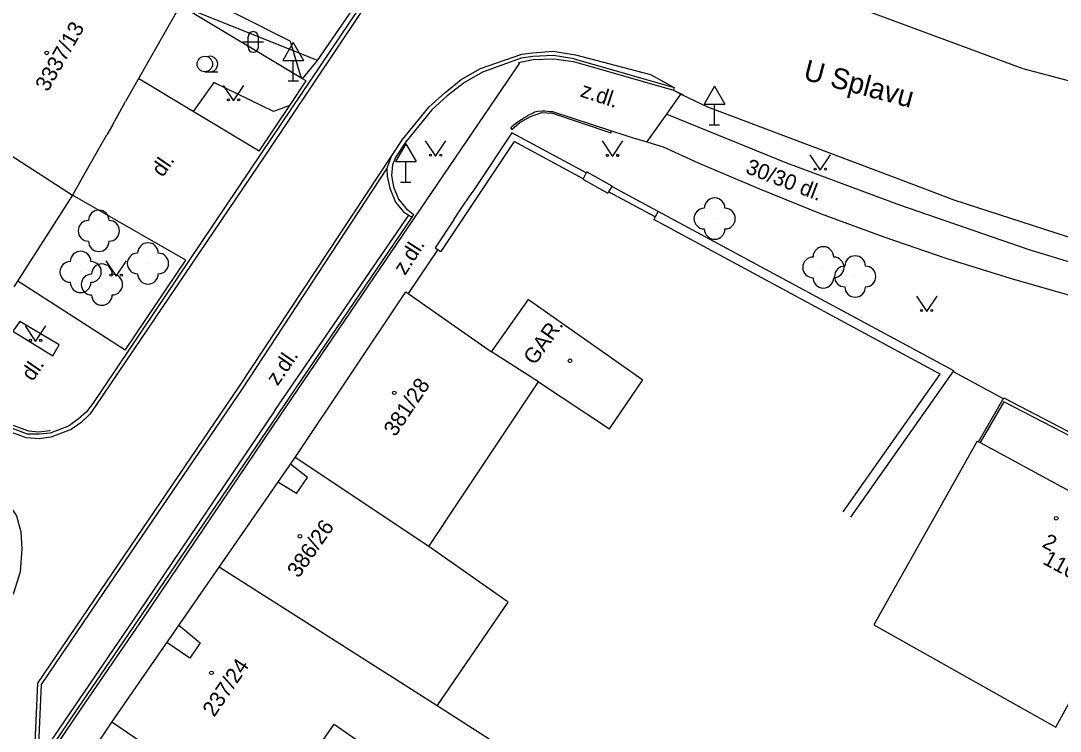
# Model space of a CAD drawing. Extents: x -584400 to -581602, y -1210894 to -1208793.
# Drawn here: x -583110.2 to -583059.9, y -1210538.7 to -1210504.4 of the extents above; entities that cross this region are included whole.
import ezdxf

# ---------------------------------------------------------------- set-up
doc = ezdxf.new("R2010")
doc.units = 0
for name, color, linetype in [('BUDOVY_MĚŘ', 7, 'Continuous'), ('BUDOVY_NEMĚŘ', 7, 'Continuous'), ('NÁZVY_ULIC_TOK_SMĚR', 7, 'Continuous'), ('POMOC_POPIS', 7, 'Continuous'), ('ROZHRANÍ_PLOCH', 7, 'Continuous'), ('ZELEŇ', 7, 'Continuous'), ('ZN_BUDOV', 7, 'Continuous'), ('ZN_DOPLŇKOVÉ', 7, 'Continuous'), ('ZN_KULTUR', 7, 'Continuous'), ('Č_POPIS_EVID', 7, 'Continuous'), ('Č_POPIS_ORIENT', 7, 'Continuous')]:
    doc.layers.add(name, color=color, linetype=linetype)

msp = doc.modelspace()

# ---------------------------------------------------------------- linework, layer by layer
at = {"layer": 'BUDOVY_MĚŘ'}
for points in [[(-583102.44, -1210503.63), (-583105.08, -1210508.28)], [(-583105.72, -1210509.41), (-583105.99, -1210509.89)], [(-583107.23, -1210512.06), (-583107.65, -1210512.8)], [(-583107.65, -1210512.8), (-583110.49, -1210517.24)], [(-583096.88, -1210525.5), (-583091.53, -1210517.49), (-583087.37, -1210520.38)], [(-583087.37, -1210520.38), (-583085.58, -1210517.85), (-583080.06, -1210521.74)], [(-583063.88, -1210524.71), (-583063.82, -1210524.74), (-583063.74, -1210524.78), (-583055.08, -1210529.47)], [(-583100.56, -1210530.8), (-583096.88, -1210525.5)], [(-583105.75, -1210538.31), (-583100.56, -1210530.8)], [(-583107.84, -1210541.44), (-583105.75, -1210538.31)]]:
    msp.add_lwpolyline(points, dxfattribs=at)
at = {"layer": 'BUDOVY_NEMĚŘ'}
for points in [[(-583113.65, -1210508.94), (-583107.65, -1210512.8)], [(-583085.1, -1210521.83), (-583087.37, -1210520.38)], [(-583090.41, -1210529.8), (-583088.94, -1210527.59), (-583085.1, -1210521.83)], [(-583085.1, -1210521.83), (-583081.67, -1210524.12), (-583080.06, -1210521.74)], [(-583063.88, -1210524.71), (-583068.88, -1210533.59), (-583060.07, -1210538.55), (-583055.08, -1210529.47)], [(-583090.41, -1210529.8), (-583096.88, -1210525.5)], [(-583090, -1210537.52), (-583086.57, -1210532.5), (-583090.41, -1210529.8)], [(-583090, -1210537.52), (-583100.56, -1210530.8)], [(-583100.14, -1210542.13), (-583098.45, -1210539.68), (-583096.68, -1210540.84), (-583094.99, -1210538.4), (-583090.15, -1210541.77), (-583089.23, -1210540.34), (-583086.16, -1210542.31), (-583085.1, -1210540.67), (-583090, -1210537.52)], [(-583100.14, -1210542.13), (-583105.75, -1210538.31)]]:
    msp.add_lwpolyline(points, dxfattribs=at)
at = {"layer": 'ROZHRANÍ_PLOCH'}
for points in [[(-583075.66, -1210491.57), (-583076.03, -1210491.95), (-583076.39, -1210492.4), (-583076.68, -1210492.89), (-583076.9, -1210493.42), (-583077.05, -1210493.98), (-583077.11, -1210494.55), (-583077.09, -1210495.24), (-583077.09, -1210496.03), (-583077.01, -1210496.82), (-583076.85, -1210497.59), (-583076.61, -1210498.35), (-583076.3, -1210499.08), (-583075.92, -1210499.77), (-583075.47, -1210500.42), (-583074.96, -1210501.03), (-583074.39, -1210501.57), (-583073.76, -1210502.06), (-583073.34, -1210502.34), (-583061.66, -1210506.68), (-583052.95, -1210508.98)], [(-583090.12, -1210498.26), (-583090.43, -1210498.76), (-583098.5, -1210510.76), (-583106.67, -1210522.89), (-583106.97, -1210523.29), (-583107.38, -1210523.65), (-583107.84, -1210523.98), (-583108.74, -1210524.33), (-583109.27, -1210524.37), (-583109.83, -1210524.37), (-583110.77, -1210524.01), (-583111.22, -1210523.7), (-583113.07, -1210522.35)], [(-583090.29, -1210498.86), (-583098.32, -1210510.86), (-583106.52, -1210522.98), (-583106.82, -1210523.41), (-583107.23, -1210523.8), (-583107.72, -1210524.14), (-583108.7, -1210524.52), (-583109.26, -1210524.6), (-583109.89, -1210524.55), (-583110.84, -1210524.19), (-583111.32, -1210523.83), (-583112.9, -1210522.72), (-583114.54, -1210525.03), (-583111.15, -1210527.37), (-583110.78, -1210527.71), (-583110.37, -1210528.33), (-583110.16, -1210529.1), (-583110.1, -1210529.92), (-583110.19, -1210531.03), (-583110.49, -1210532.01), (-583110.93, -1210532.95), (-583111.93, -1210534.71), (-583112.86, -1210536.41)], [(-583095.8, -1210506.28), (-583093.56, -1210503.01), (-583092.96, -1210502.15), (-583100.05, -1210498.91)], [(-583097.12, -1210505.35), (-583102.05, -1210502.86)], [(-583096.53, -1210507.17), (-583102.44, -1210503.63)], [(-583095.8, -1210506.28), (-583102.44, -1210503.63)], [(-583097.12, -1210505.35), (-583096.58, -1210507.14)], [(-583092.21, -1210510.92), (-583091.69, -1210510.11), (-583090.4, -1210508.53), (-583089.64, -1210507.85), (-583088.85, -1210507.21), (-583087.91, -1210506.67), (-583085.91, -1210505.98), (-583085.4, -1210505.92), (-583084.4, -1210505.84), (-583083.31, -1210506.02), (-583079.69, -1210506.97), (-583078.54, -1210507.59)], [(-583083.37, -1210506.21), (-583084.38, -1210506.04), (-583085.38, -1210506.1), (-583085.95, -1210506.18), (-583087.82, -1210506.86), (-583088.69, -1210507.36), (-583089.52, -1210507.99), (-583090.27, -1210508.67), (-583091.52, -1210510.22), (-583092.03, -1210510.98), (-583092.17, -1210511.34), (-583092.21, -1210511.85), (-583092.12, -1210512.4), (-583091.87, -1210513), (-583091.53, -1210513.43), (-583091.16, -1210513.74), (-583091.24, -1210513.87)], [(-583139.6, -1210585.57), (-583128, -1210568.39), (-583122.31, -1210559.94), (-583107.24, -1210537.67), (-583104.2, -1210533.25), (-583097.58, -1210523.45), (-583086.02, -1210506.43), (-583086.07, -1210506.39)], [(-583096.53, -1210507.17), (-583095.8, -1210506.28)], [(-583086.07, -1210506.39), (-583085.36, -1210506.24), (-583084.38, -1210506.2), (-583083.41, -1210506.33), (-583078.57, -1210507.72)], [(-583083.37, -1210506.21), (-583078.54, -1210507.59)], [(-583101.82, -1210508.75), (-583104.45, -1210507.17)], [(-583097.13, -1210508.46), (-583096.34, -1210507.28)], [(-583096.34, -1210507.28), (-583096.58, -1210507.14)], [(-583078.89, -1210508.88), (-583078.21, -1210507.91)], [(-583078.54, -1210507.59), (-583078.57, -1210507.72)], [(-583078.57, -1210507.72), (-583078.1, -1210507.95)], [(-583078.57, -1210507.72), (-583078.21, -1210507.91)], [(-583078.21, -1210507.91), (-583076.92, -1210508.53), (-583066.96, -1210512.29)], [(-583098.62, -1210510.68), (-583097.13, -1210508.46)], [(-583098.62, -1210510.68), (-583101.82, -1210508.75)], [(-583086.45, -1210509.56), (-583086.41, -1210509.5), (-583086.32, -1210509.41), (-583086.22, -1210509.33), (-583086.08, -1210509.24), (-583086.02, -1210509.2), (-583085.94, -1210509.15), (-583085.9, -1210509.12), (-583085.81, -1210509.07), (-583085.72, -1210509.02), (-583085.68, -1210509), (-583085.67, -1210508.98), (-583085.65, -1210508.98), (-583085.63, -1210508.97), (-583085.6, -1210508.94), (-583085.4, -1210508.83), (-583085.29, -1210508.78), (-583085.13, -1210508.74), (-583084.95, -1210508.72), (-583084.91, -1210508.73), (-583084.87, -1210508.73), (-583084.8, -1210508.73), (-583084.67, -1210508.74), (-583084.57, -1210508.75), (-583084.52, -1210508.76), (-583084.45, -1210508.76), (-583084.42, -1210508.75), (-583081.57, -1210509.69)], [(-583086.45, -1210509.56), (-583086.39, -1210509.62), (-583086, -1210509.29), (-583085.49, -1210508.99), (-583084.94, -1210508.8), (-583084.43, -1210508.84), (-583081.6, -1210509.79), (-583081.57, -1210509.69)], [(-583079.86, -1210510.24), (-583078.89, -1210508.88)], [(-583078.89, -1210508.88), (-583073.11, -1210511.24), (-583067.63, -1210513.27)], [(-583081.57, -1210509.69), (-583080.38, -1210510.08)], [(-583056.04, -1210518.55), (-583059.16, -1210517.73), (-583062.26, -1210516.84), (-583065.33, -1210515.88), (-583068.38, -1210514.83), (-583071.41, -1210513.72), (-583074.4, -1210512.52), (-583077.36, -1210511.26), (-583079.06, -1210510.49), (-583080.38, -1210510.08)], [(-583109.5, -1210540.4), (-583109.33, -1210536.42), (-583106.29, -1210531.95), (-583099.6, -1210522.1), (-583092.21, -1210510.92)], [(-583092.44, -1210511.53), (-583092.35, -1210511.28), (-583092.21, -1210510.92)], [(-583109.31, -1210540.12), (-583109.15, -1210536.49), (-583106.14, -1210532.04), (-583099.43, -1210522.18), (-583092.44, -1210511.53)], [(-583092.44, -1210511.53), (-583092.43, -1210511.88), (-583092.3, -1210512.46), (-583092.02, -1210513.14), (-583091.63, -1210513.61), (-583091.38, -1210513.78)], [(-583066.96, -1210512.29), (-583065.01, -1210513.03), (-583057.88, -1210515.33), (-583055.61, -1210515.97), (-583053.32, -1210516.54), (-583051.02, -1210517.02), (-583048.7, -1210517.43), (-583046.36, -1210517.75), (-583045.36, -1210517.86)], [(-583102.17, -1210515.95), (-583107.65, -1210512.8)], [(-583067.63, -1210513.27), (-583061.37, -1210515.43), (-583058.66, -1210516.26), (-583055.92, -1210517), (-583053.17, -1210517.67), (-583050.39, -1210518.26), (-583047.55, -1210518.79), (-583047.36, -1210517.62)], [(-583091.24, -1210513.87), (-583097.7, -1210523.38), (-583104.32, -1210533.11), (-583107.38, -1210537.6), (-583122.41, -1210559.85), (-583128.11, -1210568.28), (-583139.69, -1210585.5)], [(-583097.86, -1210523.23), (-583091.38, -1210513.78)], [(-583091.38, -1210513.78), (-583091.38, -1210513.77), (-583091.24, -1210513.87)], [(-583105.1, -1210520.31), (-583102.17, -1210515.95)], [(-583105.1, -1210520.31), (-583110.3, -1210516.96)], [(-583110.54, -1210519.38), (-583108.61, -1210520.58), (-583108.29, -1210520.05), (-583110.2, -1210518.92), (-583110.54, -1210519.38)], [(-583111.12, -1210523.58), (-583110.72, -1210523.87), (-583109.78, -1210524.21), (-583109.28, -1210524.25), (-583108.75, -1210524.19), (-583108.74, -1210524.18)], [(-583097.86, -1210523.23), (-583104.47, -1210533.01), (-583107.55, -1210537.53), (-583109.31, -1210540.12)], [(-583096.81, -1210527.24), (-583096.28, -1210526.46), (-583097.11, -1210525.82)], [(-583096.81, -1210527.24), (-583097.71, -1210526.69)], [(-583102.5, -1210533.61), (-583101.47, -1210534.47), (-583101.98, -1210535.21), (-583103.08, -1210534.45)]]:
    msp.add_lwpolyline(points, dxfattribs=at)
at = {"layer": 'ZELEŇ'}
msp.add_lwpolyline([(-583097.13, -1210508.46), (-583097.93, -1210508.76), (-583100.81, -1210507.36), (-583101.82, -1210508.75)], dxfattribs=at)
for centre in [(-583076.58, -1210513.94), (-583106.38, -1210514.53), (-583104, -1210516.11), (-583107.26, -1210516.52), (-583071.32, -1210516.3), (-583106.23, -1210517.13), (-583069.78, -1210516.74)]:
    msp.add_circle(centre, 0.0005, dxfattribs=at)
for centre, start, end in [((-583076.58, -1210513.44), 360, 180), ((-583106.38, -1210514.03), 360, 180), ((-583077.08, -1210513.94), 90, 270), ((-583076.08, -1210513.94), 270, 90), ((-583106.88, -1210514.53), 90, 270), ((-583105.88, -1210514.53), 270, 90), ((-583076.58, -1210514.44), 180, 360), ((-583106.38, -1210515.03), 180, 360), ((-583104, -1210515.61), 0, 180), ((-583107.26, -1210516.02), 360, 180), ((-583104.5, -1210516.11), 90, 270), ((-583103.5, -1210516.11), 270, 90), ((-583071.32, -1210515.8), 360, 180), ((-583107.76, -1210516.52), 90, 270), ((-583106.76, -1210516.52), 270, 90), ((-583071.82, -1210516.3), 90, 270), ((-583070.82, -1210516.3), 270, 90), ((-583069.78, -1210516.24), 360, 180), ((-583106.23, -1210516.63), 0, 180), ((-583104, -1210516.61), 180, 360), ((-583070.28, -1210516.74), 90, 270), ((-583069.28, -1210516.74), 270, 90), ((-583107.26, -1210517.02), 180, 360), ((-583106.73, -1210517.13), 90, 270), ((-583105.73, -1210517.13), 270, 90), ((-583071.32, -1210516.8), 180, 360), ((-583106.23, -1210517.63), 180, 360), ((-583069.78, -1210517.24), 180, 360)]:
    msp.add_arc(centre, 0.5, start, end, dxfattribs=at)
at = {"layer": 'ZN_BUDOV'}
for centre in [(-583108.9, -1210505.92), (-583083.58, -1210520.82), (-583092.08, -1210522.37), (-583060.05, -1210528.44), (-583096.65, -1210529.31), (-583100.93, -1210535.92)]:
    msp.add_circle(centre, 0.0875, dxfattribs=at)
at = {"layer": 'ZN_DOPLŇKOVÉ'}
for p, q in [((-583096.97, -1210505.414), (-583097.47, -1210506.28)), ((-583096.97, -1210505.414), (-583096.47, -1210506.28)), ((-583097.47, -1210506.28), (-583096.47, -1210506.28)), ((-583096.97, -1210507.28), (-583096.97, -1210506.28)), ((-583097.22, -1210507.28), (-583096.72, -1210507.28)), ((-583076.59, -1210507.534), (-583077.09, -1210508.4)), ((-583076.59, -1210507.534), (-583076.09, -1210508.4)), ((-583077.09, -1210508.4), (-583076.09, -1210508.4)), ((-583076.59, -1210509.4), (-583076.59, -1210508.4)), ((-583076.84, -1210509.4), (-583076.34, -1210509.4)), ((-583091.53, -1210510.314), (-583092.03, -1210511.18)), ((-583091.53, -1210510.314), (-583091.03, -1210511.18)), ((-583092.03, -1210511.18), (-583091.03, -1210511.18)), ((-583091.53, -1210512.18), (-583091.53, -1210511.18)), ((-583091.78, -1210512.18), (-583091.28, -1210512.18))]:
    msp.add_line(p, q, dxfattribs=at)
for points in [[(-583105.72, -1210509.41), (-583105.08, -1210508.28)], [(-583107.23, -1210512.06), (-583105.99, -1210509.89)], [(-583082.8, -1210511.73), (-583086.39, -1210509.79), (-583088.31, -1210512.67)], [(-583082.95, -1210512.01), (-583086.28, -1210510.21), (-583089.83, -1210515.53)], [(-583082.96, -1210512.03), (-583081.75, -1210512.71)], [(-583082.8, -1210511.73), (-583082.95, -1210512.01)], [(-583082.77, -1210511.68), (-583082.8, -1210511.73)], [(-583082.77, -1210511.68), (-583081.55, -1210512.36)], [(-583079.32, -1210513.6), (-583081.56, -1210512.38), (-583081.71, -1210512.65)], [(-583088.87, -1210513.5), (-583088.31, -1210512.67)], [(-583081.71, -1210512.65), (-583081.75, -1210512.71)], [(-583079.46, -1210513.86), (-583081.71, -1210512.65)], [(-583089.18, -1210513.97), (-583088.87, -1210513.5)], [(-583079.32, -1210513.6), (-583079.46, -1210513.86)], [(-583069.99, -1210528.39), (-583065, -1210521.31), (-583079.32, -1210513.6)], [(-583089.18, -1210513.97), (-583090.1, -1210515.35), (-583089.83, -1210515.53)], [(-583079.46, -1210513.86), (-583079.53, -1210513.99)], [(-583070.36, -1210528.13), (-583065.66, -1210521.46), (-583079.53, -1210513.99)], [(-583089.97, -1210515.43), (-583091.41, -1210517.57)], [(-583062.61, -1210522.66), (-583065.02, -1210521.35)], [(-583063.82, -1210524.74), (-583062.59, -1210522.62), (-583058.75, -1210524.61), (-583058.82, -1210524.75)], [(-583058.82, -1210524.75), (-583062.59, -1210522.8), (-583063.74, -1210524.78)]]:
    msp.add_lwpolyline(points, dxfattribs=at)
at = {"layer": 'ZN_KULTUR'}
for p, q in [((-583099.41, -1210505.39), (-583098.41, -1210505.39)), ((-583099.16, -1210505.64), (-583099.16, -1210505.14)), ((-583098.66, -1210505.64), (-583098.66, -1210505.14)), ((-583101.25, -1210506.835), (-583100.625, -1210506.835))]:
    msp.add_line(p, q, dxfattribs=at)
for points in [[(-583100.36, -1210507.49), (-583099.86, -1210508.24), (-583099.36, -1210507.49)], [(-583090.58, -1210510.17), (-583090.08, -1210510.92), (-583089.58, -1210510.17)], [(-583082.02, -1210510.18), (-583081.52, -1210510.93), (-583081.02, -1210510.18)], [(-583071.97, -1210510.85), (-583071.47, -1210511.6), (-583070.97, -1210510.85)], [(-583106.04, -1210515.98), (-583105.54, -1210516.73), (-583105.04, -1210515.98)], [(-583066.82, -1210517.69), (-583066.32, -1210518.44), (-583065.82, -1210517.69)], [(-583109.94, -1210519.13), (-583109.44, -1210519.88), (-583108.94, -1210519.13)]]:
    msp.add_lwpolyline(points, dxfattribs=at)
for centre, radius in [((-583101.25, -1210506.46), 0.375), ((-583100.11, -1210508.19), 0.05), ((-583099.61, -1210508.19), 0.05), ((-583090.33, -1210510.87), 0.05), ((-583089.83, -1210510.87), 0.05), ((-583081.77, -1210510.88), 0.05), ((-583081.27, -1210510.88), 0.05), ((-583071.72, -1210511.55), 0.05), ((-583071.22, -1210511.55), 0.05), ((-583105.79, -1210516.68), 0.05), ((-583105.29, -1210516.68), 0.05), ((-583066.57, -1210518.39), 0.05), ((-583066.07, -1210518.39), 0.05), ((-583109.69, -1210519.83), 0.05), ((-583109.19, -1210519.83), 0.05)]:
    msp.add_circle(centre, radius, dxfattribs=at)
for centre, radius, start, end in [((-583098.91, -1210505.14), 0.25, 0, 180), ((-583098.91, -1210505.64), 0.25, 180, 360), ((-583101, -1210506.46), 0.375, 249.4944, 109.0474)]:
    msp.add_arc(centre, radius, start, end, dxfattribs=at)

# ---------------------------------------------------------------- texts
at = {"layer": 'NÁZVY_ULIC_TOK_SMĚR'}
msp.add_text('U Splavu', height=1, rotation=345.19, dxfattribs=at).set_placement((-583072.34, -1210507.2))
at = {"layer": 'POMOC_POPIS'}
for s, rotation, p in [('z.dl.', 341.7462, (-583083.13, -1210508.02)), ('dl.', 55.52, (-583103.28, -1210511.97)), ('30/30 dl.', 339.0065, (-583075.13, -1210511.72)), ('z.dl.', 57.3562, (-583091.56, -1210516.72)), ('GAR.', 54.7788, (-583085.28, -1210521.07)), ('z.dl.', 55.561, (-583097.73, -1210522.07)), ('dl.', 55.52, (-583109.58, -1210521.85))]:
    msp.add_text(s, height=0.75, rotation=rotation, dxfattribs=at).set_placement(p)
at = {"layer": 'Č_POPIS_EVID'}
for s, p in [('2', (-583060.78, -1210529.8)), ('1166', (-583060.75, -1210530.62))]:
    msp.add_text(s, height=0.75, rotation=331.5562, dxfattribs=at).set_placement(p)
at = {"layer": 'Č_POPIS_ORIENT'}
for s, rotation, p in [('3337/13', 60.28, (-583108.85, -1210507.84)), ('381/28', 56.25, (-583092.03, -1210524.53)), ('386/26', 55.23, (-583096.71, -1210531.37)), ('237/24', 55.82, (-583100.8, -1210538.1))]:
    msp.add_text(s, height=0.75, rotation=rotation, dxfattribs=at).set_placement(p)

doc.saveas('drawing.dxf')
